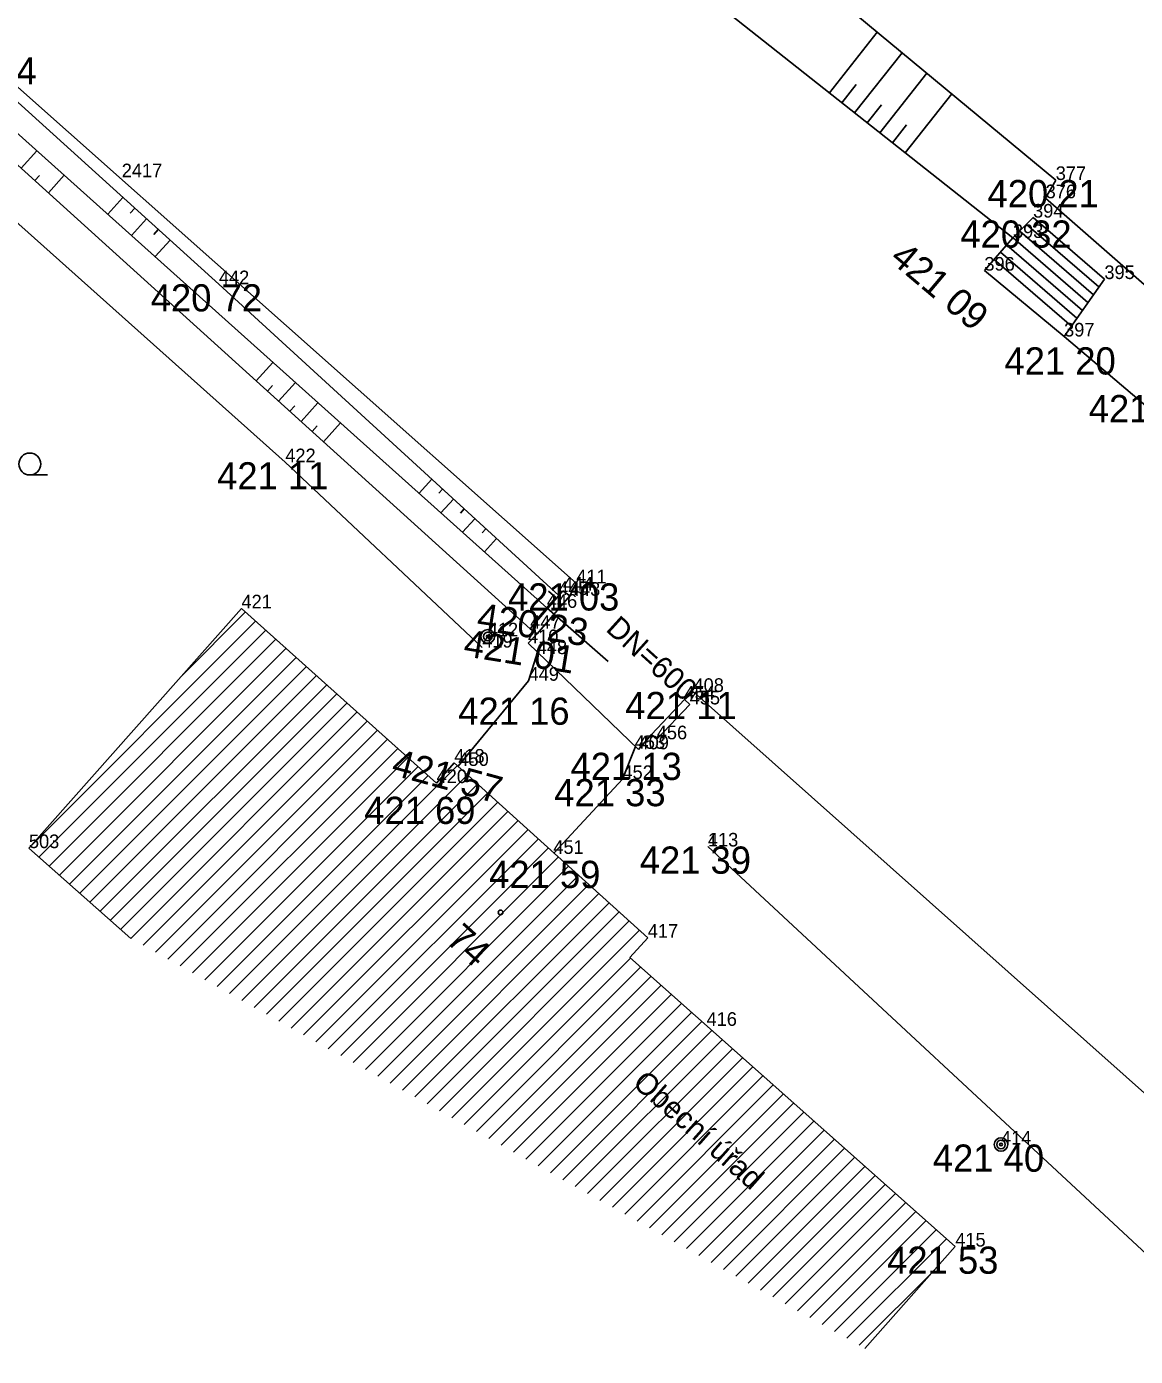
# Model space of a CAD drawing. Extents: x -559180 to -551373, y -1076947 to -1072071.
# Drawn here: x -554696 to -554655.25, y -1073564.44 to -1073515.57 of the extents above; entities that cross this region are included whole.
import ezdxf

# ---------------------------------------------------------------- set-up
doc = ezdxf.new("R2010")
doc.units = 0
for name, color, linetype in [('12_PLOTY', 7, 'Continuous'), ('14_BUDOVY', 7, 'Continuous'), ('17_KOMUNIKACE', 7, 'Continuous'), ('18_POLOHOPIS', 7, 'Continuous'), ('1_VODA_ZN', 7, 'Continuous'), ('20_EL_ZN', 7, 'Continuous'), ('26_SRAFY', 7, 'Continuous'), ('27_HRANA_PATA', 7, 'Continuous'), ('32', 7, 'Continuous'), ('3_BODY', 7, 'Continuous'), ('40_KANAL_ZN', 7, 'Continuous'), ('45_ZN_KULTURY', 7, 'Continuous'), ('47_ZN_STAV_OBJ$', 7, 'Continuous'), ('49_POPIS_KANAL', 7, 'Continuous'), ('52_POPIS_UCELOVY', 7, 'Continuous'), ('54_C_POPISNA', 7, 'Continuous'), ('6_VYSKY', 7, 'Continuous')]:
    doc.layers.add(name, color=color, linetype=linetype)

# ---------------------------------------------------------------- blocks, each defined once
blk = doc.blocks.new('POINT_DISPLAY')
blk.add_line((0, 0), (0, 0))
blk = doc.blocks.new('SLB')
at = {"layer": '20_EL_ZN'}
for radius in [0.25, 0.158, 0.05]:
    blk.add_circle((0, 0), radius, dxfattribs=at)
blk = doc.blocks.new('VYUST')
at = {"layer": '40_KANAL_ZN'}
for p, q in [((-0.35, 0.5), (0, 0.5)), ((0, 0.5), (0, -0.5)), ((0, 0), (3, 0.001)), ((-0.35, -0.5), (0, -0.5))]:
    blk.add_line(p, q, dxfattribs=at)
blk = doc.blocks.new('JS600')
at = {"layer": '49_POPIS_KANAL'}
blk.add_text('DN=600', height=0.8, rotation=0, dxfattribs=at).set_placement((0.752, -0.172))
blk = doc.blocks.new('BZ')
at = {"layer": '47_ZN_STAV_OBJ$'}
blk.add_circle((0, 0), 0.0875, dxfattribs=at)
blk = doc.blocks.new('ZAHRAD')
at = {"layer": '45_ZN_KULTURY'}
blk.add_line((0, 0), (0.65, 0.003), dxfattribs=at)
blk.add_circle((0, 0.403), 0.403, dxfattribs=at)

msp = doc.modelspace()

# ---------------------------------------------------------------- linework, layer by layer
at = {"layer": '12_PLOTY'}
for p, q in [((-554698.74, -1073520.64), (-554686.49, -1073531.58)), ((-554686.49, -1073531.58), (-554679.25, -1073538.39)), ((-554670.96, -1073545.7), (-554644.28, -1073570.51))]:
    msp.add_line(p, q, dxfattribs=at)
at = {"layer": '14_BUDOVY'}
for p, q in [((-554695.91, -1073545.76), (-554688.1, -1073536.95)), ((-554680.93, -1073543.37), (-554688.1, -1073536.95)), ((-554680.28, -1073542.62), (-554680.93, -1073543.37)), ((-554673.17, -1073549.05), (-554680.28, -1073542.62)), ((-554692.169, -1073549.077), (-554695.91, -1073545.76)), ((-554673.834, -1073549.784), (-554673.17, -1073549.05)), ((-554661.87, -1073560.4), (-554673.834, -1073549.784)), ((-554665.189, -1073564.14), (-554661.87, -1073560.4))]:
    msp.add_line(p, q, dxfattribs=at)
at = {"layer": '17_KOMUNIKACE'}
for p, q in [((-554658.18, -1073521.21), (-554670.74, -1073510.8)), ((-554675.8, -1073536.03), (-554697.83, -1073516.46)), ((-554658.55, -1073521.88), (-554658.18, -1073521.21)), ((-554636.72, -1073541.01), (-554658.55, -1073521.88)), ((-554659.75, -1073523.34), (-554660.8, -1073524.54)), ((-554660.8, -1073524.54), (-554657.87, -1073526.96)), ((-554657.87, -1073526.96), (-554633.86, -1073547.34)), ((-554676.03, -1073536.49), (-554675.8, -1073536.03)), ((-554677.57, -1073538.23), (-554677.23, -1073537.89)), ((-554673.51, -1073542.13), (-554677.57, -1073538.23)), ((-554671.82, -1073540.3), (-554671.49, -1073540.02)), ((-554640.31, -1073567.77), (-554671.49, -1073540.02)), ((-554673.03, -1073541.58), (-554673.51, -1073542.13))]:
    msp.add_line(p, q, dxfattribs=at)
msp.add_lwpolyline([(-554684.21, -1073504.23), (-554683.955, -1073504.355), (-554683.495, -1073504.626), (-554682.742, -1073505.158), (-554659.75, -1073523.34)], dxfattribs=at)
at = {"layer": '18_POLOHOPIS'}
for p, q in [((-554659.75, -1073523.34), (-554659.01, -1073522.59)), ((-554659.01, -1073522.59), (-554656.39, -1073524.85)), ((-554659.503, -1073523.089), (-554656.794, -1073525.426)), ((-554659.256, -1073522.839), (-554656.592, -1073525.138)), ((-554659.979, -1073523.602), (-554657.198, -1073526.002)), ((-554659.749, -1073523.339), (-554656.996, -1073525.713)), ((-554660.44, -1073524.129), (-554657.602, -1073526.577)), ((-554660.21, -1073523.866), (-554657.4, -1073526.29)), ((-554656.39, -1073524.85), (-554657.87, -1073526.96)), ((-554676.29, -1073536.3), (-554677.49, -1073537.7)), ((-554676.03, -1073536.49), (-554676.29, -1073536.3)), ((-554676.03, -1073536.49), (-554677.23, -1073537.89)), ((-554677.49, -1073537.7), (-554677.23, -1073537.89)), ((-554677.228, -1073538.558), (-554677.55, -1073539.61)), ((-554677.55, -1073539.61), (-554680.137, -1073542.749)), ((-554671.82, -1073540.3), (-554673.03, -1073541.58)), ((-554671.63, -1073540.48), (-554672.84, -1073541.76)), ((-554671.82, -1073540.3), (-554671.63, -1073540.48)), ((-554672.84, -1073541.76), (-554673.03, -1073541.58)), ((-554674.1, -1073543.22), (-554673.617, -1073542.028)), ((-554676.611, -1073545.938), (-554674.1, -1073543.22))]:
    msp.add_line(p, q, dxfattribs=at)
at = {"layer": '26_SRAFY'}
for p, q in [((-554664.737, -1073515.776), (-554666.498, -1073518.003)), ((-554663.825, -1073516.531), (-554665.57, -1073518.738)), ((-554662.914, -1073517.287), (-554664.642, -1073519.472)), ((-554665.508, -1073517.705), (-554666.034, -1073518.371)), ((-554662.002, -1073518.042), (-554663.713, -1073520.206)), ((-554664.585, -1073518.446), (-554665.106, -1073519.105)), ((-554663.662, -1073519.186), (-554664.177, -1073519.839)), ((-554695.614, -1073520.139), (-554696.194, -1073520.781)), ((-554695.52, -1073521.039), (-554695.695, -1073521.232)), ((-554694.611, -1073521.037), (-554695.196, -1073521.684)), ((-554693.014, -1073522.469), (-554692.455, -1073521.851)), ((-554692.19, -1073522.427), (-554692.022, -1073522.242)), ((-554692.145, -1073523.247), (-554691.59, -1073522.634)), ((-554691.323, -1073523.209), (-554691.157, -1073523.025)), ((-554691.276, -1073524.026), (-554690.725, -1073523.416)), ((-554686.943, -1073527.91), (-554687.559, -1073528.592)), ((-554686.962, -1073528.759), (-554687.147, -1073528.964)), ((-554686.116, -1073528.652), (-554686.736, -1073529.337)), ((-554686.137, -1073529.503), (-554686.324, -1073529.709)), ((-554685.289, -1073529.393), (-554685.912, -1073530.082)), ((-554685.313, -1073530.247), (-554685.5, -1073530.454)), ((-554684.462, -1073530.134), (-554685.089, -1073530.827)), ((-554681.576, -1073532.721), (-554681.105, -1073532.206)), ((-554680.848, -1073532.723), (-554680.708, -1073532.569)), ((-554680.775, -1073533.439), (-554680.312, -1073532.933)), ((-554680.053, -1073533.446), (-554679.915, -1073533.296)), ((-554679.975, -1073534.156), (-554679.519, -1073533.659)), ((-554679.258, -1073534.17), (-554679.122, -1073534.022)), ((-554679.174, -1073534.874), (-554678.726, -1073534.385))]:
    msp.add_line(p, q, dxfattribs=at)
at = {"layer": '27_HRANA_PATA'}
for p, q in [((-554697.85, -1073516.97), (-554688.93, -1073525.04)), ((-554698.39, -1073517.65), (-554676.88, -1073536.93)), ((-554698.97, -1073518.27), (-554677.49, -1073537.7)), ((-554688.93, -1073525.04), (-554676.442, -1073536.477))]:
    msp.add_line(p, q, dxfattribs=at)
at = {"layer": '32'}
for p, q in [((-554690.285, -1073539.415), (-554687.952, -1073537.082)), ((-554695.808, -1073545.645), (-554687.579, -1073537.416)), ((-554695.542, -1073546.086), (-554687.206, -1073537.75)), ((-554695.167, -1073546.418), (-554686.833, -1073538.084)), ((-554694.793, -1073546.751), (-554686.46, -1073538.418)), ((-554694.418, -1073547.083), (-554686.087, -1073538.752)), ((-554694.043, -1073547.415), (-554685.714, -1073539.086)), ((-554693.668, -1073547.748), (-554685.341, -1073539.42)), ((-554693.293, -1073548.08), (-554684.968, -1073539.755)), ((-554692.919, -1073548.412), (-554684.595, -1073540.089)), ((-554692.544, -1073548.745), (-554684.222, -1073540.423)), ((-554692.169, -1073549.077), (-554683.849, -1073540.757)), ((-554691.715, -1073549.33), (-554683.476, -1073541.091)), ((-554691.261, -1073549.584), (-554683.103, -1073541.425)), ((-554690.808, -1073549.837), (-554682.729, -1073541.759)), ((-554690.354, -1073550.09), (-554682.356, -1073542.093)), ((-554689.9, -1073550.344), (-554681.983, -1073542.427)), ((-554688.539, -1073551.104), (-554680.162, -1073542.727)), ((-554689.446, -1073550.597), (-554681.61, -1073542.761)), ((-554688.993, -1073550.85), (-554681.237, -1073543.095)), ((-554688.085, -1073551.357), (-554679.791, -1073543.063)), ((-554687.631, -1073551.61), (-554679.419, -1073543.398)), ((-554687.178, -1073551.864), (-554679.048, -1073543.734)), ((-554686.724, -1073552.117), (-554678.677, -1073544.07)), ((-554686.27, -1073552.37), (-554678.305, -1073544.406)), ((-554685.816, -1073552.624), (-554677.934, -1073544.742)), ((-554685.362, -1073552.877), (-554677.563, -1073545.077)), ((-554684.909, -1073553.13), (-554677.191, -1073545.413)), ((-554684.455, -1073553.384), (-554676.82, -1073545.749)), ((-554684.001, -1073553.637), (-554676.449, -1073546.085)), ((-554683.547, -1073553.89), (-554676.078, -1073546.421)), ((-554683.094, -1073554.144), (-554675.706, -1073546.756)), ((-554682.64, -1073554.397), (-554675.335, -1073547.092)), ((-554682.186, -1073554.65), (-554674.964, -1073547.428)), ((-554681.732, -1073554.904), (-554674.592, -1073547.764)), ((-554681.279, -1073555.157), (-554674.221, -1073548.1)), ((-554680.825, -1073555.41), (-554673.85, -1073548.435)), ((-554680.371, -1073555.664), (-554673.478, -1073548.771)), ((-554679.917, -1073555.917), (-554673.808, -1073549.807)), ((-554679.464, -1073556.171), (-554673.433, -1073550.14)), ((-554679.01, -1073556.424), (-554673.058, -1073550.472)), ((-554678.556, -1073556.677), (-554672.684, -1073550.805)), ((-554678.102, -1073556.931), (-554672.309, -1073551.137)), ((-554677.648, -1073557.184), (-554671.934, -1073551.47)), ((-554677.195, -1073557.437), (-554671.56, -1073551.802)), ((-554676.741, -1073557.691), (-554671.185, -1073552.135)), ((-554676.287, -1073557.944), (-554670.81, -1073552.467)), ((-554675.833, -1073558.197), (-554670.436, -1073552.799)), ((-554675.38, -1073558.451), (-554670.061, -1073553.132)), ((-554674.926, -1073558.704), (-554669.686, -1073553.464)), ((-554674.472, -1073558.957), (-554669.312, -1073553.797)), ((-554674.018, -1073559.211), (-554668.937, -1073554.129)), ((-554673.565, -1073559.464), (-554668.562, -1073554.462)), ((-554673.111, -1073559.717), (-554668.188, -1073554.794)), ((-554672.657, -1073559.971), (-554667.813, -1073555.127)), ((-554672.203, -1073560.224), (-554667.438, -1073555.459)), ((-554671.749, -1073560.477), (-554667.064, -1073555.791)), ((-554671.296, -1073560.731), (-554666.689, -1073556.124)), ((-554670.842, -1073560.984), (-554666.314, -1073556.456)), ((-554670.388, -1073561.237), (-554665.94, -1073556.789)), ((-554669.934, -1073561.491), (-554665.565, -1073557.121)), ((-554669.481, -1073561.744), (-554665.19, -1073557.454)), ((-554669.027, -1073561.997), (-554664.816, -1073557.786)), ((-554668.573, -1073562.251), (-554664.441, -1073558.119)), ((-554668.119, -1073562.504), (-554664.066, -1073558.451)), ((-554667.666, -1073562.757), (-554663.692, -1073558.784)), ((-554667.212, -1073563.011), (-554663.317, -1073559.116)), ((-554666.758, -1073563.264), (-554662.942, -1073559.448)), ((-554666.304, -1073563.517), (-554662.568, -1073559.781)), ((-554665.85, -1073563.771), (-554662.193, -1073560.113)), ((-554665.397, -1073564.024), (-554662.637, -1073561.264))]:
    msp.add_line(p, q, dxfattribs=at)

# ---------------------------------------------------------------- block references
at = {"layer": '1_VODA_ZN'}
for p in [(-554692.5, -1073521.11), (-554658.18, -1073521.21), (-554658.55, -1073521.88), (-554659.01, -1073522.59), (-554659.75, -1073523.34), (-554660.8, -1073524.54), (-554688.93, -1073525.04), (-554656.39, -1073524.85), (-554657.87, -1073526.96), (-554686.49, -1073531.58), (-554676.29, -1073536.3), (-554675.8, -1073536.03), (-554676.46, -1073536.46), (-554676.03, -1073536.49), (-554688.1, -1073536.95), (-554688.08, -1073537), (-554688.08, -1073537), (-554676.88, -1073536.93), (-554677.49, -1073537.7), (-554679.05, -1073537.98), (-554677.57, -1073538.23), (-554679.25, -1073538.39), (-554677.25, -1073538.63), (-554677.55, -1073539.61), (-554671.49, -1073540.02), (-554671.82, -1073540.3), (-554671.63, -1073540.48), (-554672.84, -1073541.76), (-554673.65, -1073542.11), (-554673.51, -1073542.13), (-554680.28, -1073542.62), (-554680.13, -1073542.74), (-554674.1, -1073543.22), (-554680.93, -1073543.37), (-554695.91, -1073545.76), (-554676.64, -1073545.97), (-554670.96, -1073545.7), (-554673.17, -1073549.05), (-554671.01, -1073552.29), (-554660.19, -1073556.65), (-554661.87, -1073560.4)]:
    msp.add_blockref('POINT_DISPLAY', p, dxfattribs=at)
at = {"layer": '20_EL_ZN'}
for p in [(-554679.05, -1073537.98), (-554660.19, -1073556.65)]:
    msp.add_blockref('SLB', p, dxfattribs=at)
at = {"layer": '32'}
for p in [(-554691.435, -1073540.675), (-554692.169, -1073549.077)]:
    msp.add_blockref('POINT_DISPLAY', p, dxfattribs=at)
at = {"layer": '40_KANAL_ZN', "xscale": 1.0000018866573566, "yscale": 1.0000018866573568, "rotation": -41.25906317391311}
msp.add_blockref('VYUST', (-554676.88, -1073536.93), dxfattribs=at)
at = {"layer": '45_ZN_KULTURY'}
msp.add_blockref('ZAHRAD', (-554695.879, -1073532.049), dxfattribs=at)
at = {"layer": '47_ZN_STAV_OBJ$'}
msp.add_blockref('BZ', (-554678.578, -1073548.122), dxfattribs=at)
at = {"layer": '49_POPIS_KANAL', "xscale": 0.9999986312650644, "yscale": 0.9999986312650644, "rotation": -42.103028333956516}
msp.add_blockref('JS600', (-554675.193, -1073537.124), dxfattribs=at)

# ---------------------------------------------------------------- texts
at = {"layer": '3_BODY'}
for s, p in [('2417', (-554692.5, -1073521.11)), ('377', (-554658.18, -1073521.21)), ('376', (-554658.55, -1073521.88)), ('394', (-554659.01, -1073522.59)), ('393', (-554659.75, -1073523.34)), ('396', (-554660.8, -1073524.54)), ('442', (-554688.93, -1073525.04)), ('395', (-554656.39, -1073524.85)), ('397', (-554657.87, -1073526.96)), ('422', (-554686.49, -1073531.58)), ('444', (-554676.29, -1073536.3)), ('411', (-554675.8, -1073536.03)), ('445', (-554676.46, -1073536.46)), ('443', (-554676.03, -1073536.49)), ('421', (-554688.1, -1073536.95)), ('446', (-554676.88, -1073536.93)), ('447', (-554677.49, -1073537.7)), ('412', (-554679.05, -1073537.98)), ('410', (-554677.57, -1073538.23)), ('419', (-554679.25, -1073538.39)), ('448', (-554677.25, -1073538.63)), ('449', (-554677.55, -1073539.61)), ('454', (-554671.82, -1073540.3)), ('408', (-554671.49, -1073540.02)), ('455', (-554671.63, -1073540.48)), ('456', (-554672.84, -1073541.76)), ('453', (-554673.65, -1073542.11)), ('409', (-554673.51, -1073542.13)), ('418', (-554680.28, -1073542.62)), ('450', (-554680.13, -1073542.74)), ('452', (-554674.1, -1073543.22)), ('420', (-554680.93, -1073543.37)), ('503', (-554695.91, -1073545.76)), ('451', (-554676.64, -1073545.97)), ('413', (-554670.96, -1073545.7)), ('1', (-554670.96, -1073545.7)), ('417', (-554673.17, -1073549.05)), ('416', (-554671.01, -1073552.29)), ('414', (-554660.19, -1073556.65)), ('415', (-554661.87, -1073560.4))]:
    msp.add_text(s, height=0.5, dxfattribs=at).set_placement(p)
at = {"layer": '52_POPIS_UCELOVY'}
msp.add_text('Obecní úřad', height=0.8, rotation=318.4164, dxfattribs=at).set_placement((-554673.765, -1073554.458))
at = {"layer": '54_C_POPISNA'}
msp.add_text('74', height=1, rotation=317.8751, dxfattribs=at).set_placement((-554680.634, -1073549.191))
at = {"layer": '6_VYSKY'}
for s, p in [('420 54', (-554699.715, -1073517.697)), ('420 21', (-554660.685, -1073522.21)), ('420 32', (-554661.684, -1073523.697)), ('420 72', (-554691.435, -1073526.04)), ('421 20', (-554660.063, -1073528.357)), ('421 29', (-554656.965, -1073530.11)), ('421 11', (-554688.995, -1073532.58)), ('421 03', (-554678.305, -1073537.03)), ('421 16', (-554680.134, -1073541.228)), ('421 11', (-554673.995, -1073541.02)), ('421 13', (-554676.009, -1073543.256)), ('421 33', (-554676.605, -1073544.22)), ('421 69', (-554683.589, -1073544.872)), ('421 39', (-554673.465, -1073546.7)), ('421 59', (-554679, -1073547.225)), ('421 40', (-554662.695, -1073557.65)), ('421 53', (-554664.375, -1073561.4))]:
    msp.add_text(s, height=1, dxfattribs=at).set_placement(p)
for s, rotation, p in [('421 09', 319.8194, (-554664.324, -1073524.168)), ('420 23', 351.3045, (-554679.49, -1073537.728)), ('421 01', 350.8327, (-554679.979, -1073538.699)), ('421 57', 344.6916, (-554682.633, -1073543.057))]:
    msp.add_text(s, height=1, rotation=rotation, dxfattribs=at).set_placement(p)

doc.saveas('drawing.dxf')
